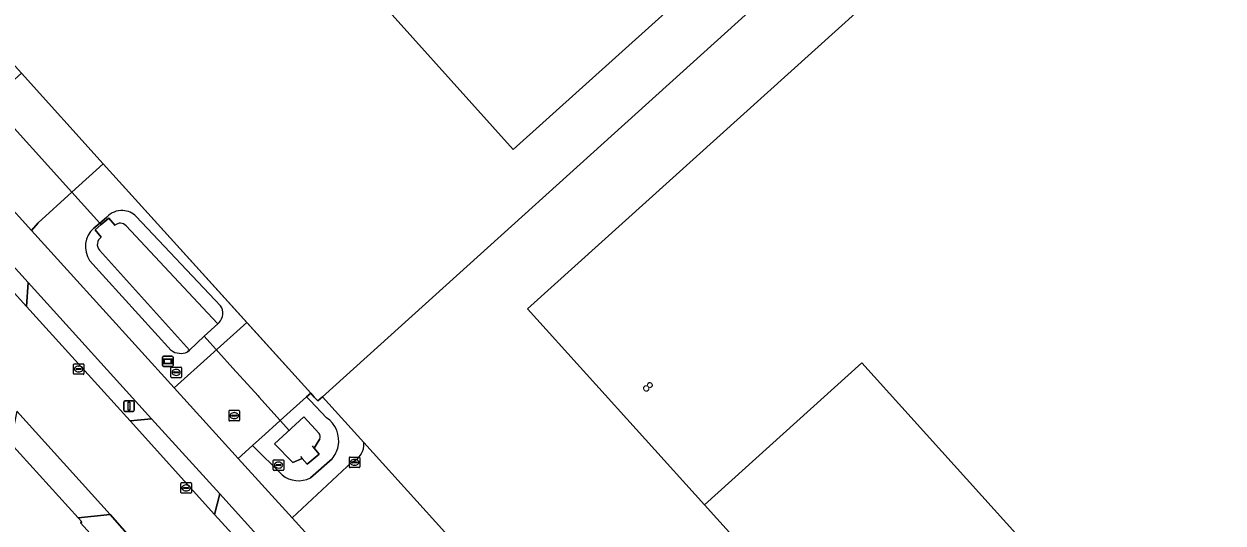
# Model space of a CAD drawing. Extents: x 156141 to 158132, y 385651 to 388333.
# Drawn here: x 156788.2 to 156901.7, y 387431 to 387478.3 of the extents above; entities that cross this region are included whole.
import ezdxf

# ---------------------------------------------------------------- set-up
doc = ezdxf.new("R2010")
doc.units = 0
for name, color, linetype in [('IMGEO_Berm_groen', 7, 'Continuous'), ('IMGEO_Brandkraan', 7, 'Continuous'), ('IMGEO_Duiker', 7, 'Continuous'), ('IMGEO_Erf', 7, 'Continuous'), ('IMGEO_Fietspad_gesloten', 7, 'Continuous'), ('IMGEO_Hek', 7, 'Continuous'), ('IMGEO_Informatiebord', 7, 'Continuous'), ('IMGEO_Kolk', 7, 'Continuous'), ('IMGEO_Lichtmast', 7, 'Continuous'), ('IMGEO_Muur', 7, 'Continuous'), ('IMGEO_Oever', 7, 'Continuous'), ('IMGEO_Pand', 7, 'Continuous'), ('IMGEO_Pand_nummerreeks', 7, 'Continuous'), ('IMGEO_Pand_overbouw', 7, 'Continuous'), ('IMGEO_Rijbaan_lokaal_gesloten', 7, 'Continuous'), ('IMGEO_Rijbaan_lokaal_open', 7, 'Continuous'), ('IMGEO_Rioolput', 7, 'Continuous'), ('IMGEO_Waterloop', 7, 'Continuous')]:
    doc.layers.add(name, color=color, linetype=linetype)

msp = doc.modelspace()

# ---------------------------------------------------------------- linework, layer by layer
at = {"layer": 'IMGEO_Berm_groen'}
for points in [[(156795.68, 387465.03), (156792.71, 387462.33), (156789.52, 387459.44), (156788.89, 387458.71), (156802.38, 387443.82), (156809.27, 387449.99)], [(156788.56, 387453.8), (156788.41, 387451.52), (156798.21, 387440.67), (156800.25, 387440.88)], [(156806.7, 387433.76), (156806.2, 387431.82), (156808.18, 387429.62), (156810.21, 387429.88)], [(156796.34, 387431.82), (156793.29, 387431.51), (156793.64, 387431.12), (156793.52, 387431.01), (156798.75, 387425.24), (156799.75, 387427.92)]]:
    msp.add_lwpolyline(points, close=True, dxfattribs=at)
for points in [[(156794.78, 387458.94), (156795.34, 387459.41), (156796.02, 387459.99)], [(156798.79, 387460.03), (156806.78, 387451.58)], [(156802.1, 387447.36), (156794.38, 387455.88)], [(156806.64, 387449.99), (156806.51, 387449.88), (156805.23, 387448.69), (156803.84, 387447.39), (156803.64, 387447.21)], [(156820.35, 387438.62), (156816.42, 387442.97), (156815.98, 387442.57), (156815.65, 387442.94), (156815.31, 387443.32), (156814.92, 387442.97), (156815.27, 387442.61), (156816.8, 387440.98)], [(156812.61, 387435.57), (156809.8, 387438.34), (156808.44, 387437.12), (156813.55, 387431.49), (156819.24, 387436.79)], [(156817.34, 387437.1), (156815.29, 387435.29)]]:
    msp.add_lwpolyline(points, dxfattribs=at)
for centre, radius, start, end in [((156797.43, 387458.67), 1.93, 86.8019, 136.8139), ((156797.42, 387458.69), 1.92, 44.3852, 86.4718), ((156796.35, 387457.18), 2.36, 131.7781, 213.4648), ((156805.71, 387450.88), 1.28, 316.199, 33.2554), ((156803.01, 387448.6), 1.53, 233.874, 294.4537), ((156815.35, 387438.8), 2.62, 348.1558, 56.339), ((156815.35, 387438.8), 2.62, 319.4028, 348.1745), ((156818.51, 387438.48), 1.85, 293.2574, 4.2004), ((156814.16, 387437.44), 2.43, 230.458, 297.582)]:
    msp.add_arc(centre, radius, start, end, dxfattribs=at)
at = {"layer": 'IMGEO_Brandkraan'}
for p, q in [((156802.08, 387444.85), (156802.08, 387445.7)), ((156802.16, 387445.77), (156803.01, 387445.77)), ((156802.57, 387445.55), (156802.59, 387445.55)), ((156803.08, 387445.7), (156803.08, 387444.85)), ((156803.01, 387444.77), (156802.16, 387444.77)), ((156802.34, 387445.27), (156802.34, 387445.28)), ((156802.38, 387445.32), (156802.78, 387445.32)), ((156802.78, 387445.23), (156802.38, 387445.23)), ((156802.59, 387444.99), (156802.57, 387444.99)), ((156802.82, 387445.28), (156802.82, 387445.27))]:
    msp.add_line(p, q, dxfattribs=at)
for points in [[(156802.08, 387444.85), (156802.08, 387445.7)], [(156802.16, 387445.77), (156803.01, 387445.77)], [(156803.08, 387445.7), (156803.08, 387444.85)], [(156803.01, 387444.77), (156802.16, 387444.77)]]:
    msp.add_lwpolyline(points, dxfattribs=at)
for centre, radius, start, end in [((156802.16, 387445.7), 0.0765, 91.552, 178.448), ((156802.16, 387445.7), 0.0765, 91.552, 178.448), ((156803.01, 387445.7), 0.0765, 1.552, 88.448), ((156803.01, 387445.7), 0.0765, 1.552, 88.448), ((156802.16, 387444.85), 0.0765, 181.552, 268.448), ((156802.16, 387444.85), 0.0765, 181.552, 268.448), ((156802.38, 387445.28), 0.0403, 85.8775, 175.7526), ((156802.38, 387445.27), 0.0366, 178.938, 274.7102), ((156802.79, 387445.28), 0.0386, 1.7309, 96.639), ((156802.78, 387445.27), 0.043, 264.8664, 352.4533), ((156803.01, 387444.85), 0.0765, 271.552, 358.448), ((156803.01, 387444.85), 0.0765, 271.552, 358.448)]:
    msp.add_arc(centre, radius, start, end, dxfattribs=at)
for centre, major_axis, ratio, start_param, end_param in [((156802.57, 387445.27), (-0.387, 0.002), 0.722429, 4.712389, 7.853982), ((156802.59, 387445.27), (-0.39, 0.002), 0.717154, 1.570796, 4.712389)]:
    msp.add_ellipse(centre, major_axis=major_axis, ratio=ratio, start_param=start_param, end_param=end_param, dxfattribs=at)
at = {"layer": 'IMGEO_Duiker'}
for points in [[(156781.64, 387474.61), (156781.72, 387474.52), (156781.82, 387474.41), (156784.95, 387470.94), (156792.71, 387462.33), (156795.34, 387459.41), (156795.47, 387459.27)], [(156805.23, 387448.69), (156807.94, 387445.68), (156810.33, 387443.04), (156810.39, 387442.97), (156812.43, 387440.71), (156813.29, 387439.75)]]:
    msp.add_lwpolyline(points, dxfattribs=at)
at = {"layer": 'IMGEO_Erf'}
for points in [[(156669.51, 387682.08), (156538.95, 387826.99), (156537.02, 387829.14), (156633.84, 387916.21), (156766.18, 387769.32), (156897.38, 387623.53), (156929.98, 387587.3), (156947.36, 387567.96), (156834.49, 387466.37), (156819.11, 387483.53), (156835.12, 387497.93)], [(156997.99, 387533.51), (156995.9, 387533.88), (156995.6, 387534.29), (156990.6, 387541.06), (156990.28, 387541.5), (156990.61, 387543.66), (156965.77, 387577.79), (156965.7, 387577.88), (156816.42, 387442.97), (156820.35, 387438.62), (156828.01, 387430.13), (156892.58, 387358.67), (156899.94, 387350.53), (156912.57, 387336.54), (157050.7, 387461.09)], [(156910.09, 387518.28), (156916.53, 387511.21), (156933.96, 387526.9), (156944.29, 387515.47), (156960.25, 387529.86), (157030.57, 387451.88), (156922.91, 387354.77), (156913.1, 387365.61), (156910.19, 387368.82), (156906.16, 387373.33), (156921.1, 387386.72), (156867.48, 387446.17), (156852.58, 387432.73), (156835.84, 387451.3)]]:
    msp.add_lwpolyline(points, close=True, dxfattribs=at)
for points in [[(156787.93, 387473.6), (156795.68, 387465.03), (156809.27, 387449.99), (156815.31, 387443.32), (156815.65, 387442.94), (156815.98, 387442.57), (156816.42, 387442.97), (156965.7, 387577.88)], [(156895.18, 387318.71), (156890.48, 387323.97), (156885.53, 387329.39), (156872.93, 387343.25), (156855.38, 387362.78), (156855.17, 387362.59), (156853.18, 387364.79), (156846.92, 387371.74), (156847.15, 387371.89), (156843.09, 387376.37), (156836.82, 387383.3), (156834.62, 387381.31), (156832.42, 387383.79), (156834.56, 387385.78), (156834.49, 387385.85), (156831.16, 387389.52), (156806.12, 387417.11), (156798.75, 387425.24), (156793.52, 387431.01), (156793.64, 387431.12), (156793.29, 387431.51), (156786.89, 387438.57)]]:
    msp.add_lwpolyline(points, dxfattribs=at)
at = {"layer": 'IMGEO_Fietspad_gesloten'}
msp.add_lwpolyline([(156776.13, 387467.52), (156788.56, 387453.8), (156800.25, 387440.88), (156806.7, 387433.76), (156810.21, 387429.88), (156817.99, 387421.3), (156819.31, 387419.83), (156881.53, 387350.99), (156883.25, 387349.1), (156890.03, 387341.6), (156892.63, 387344.04), (156886.04, 387351.34), (156822.04, 387422.11), (156820.27, 387424.07), (156813.55, 387431.49), (156808.44, 387437.12), (156802.38, 387443.82), (156788.89, 387458.71), (156781, 387467.42)], dxfattribs=at)
at = {"layer": 'IMGEO_Hek'}
for points in [[(156815.98, 387442.57), (156816.42, 387442.97), (156965.7, 387577.88), (156966.09, 387578.23)], [(156815.65, 387442.94), (156815.31, 387443.32), (156810.84, 387448.26), (156795.68, 387465.03), (156787.93, 387473.6), (156782.94, 387479.12), (156752.8, 387512.44), (156707.81, 387562.23)], [(156815.98, 387442.57), (156815.65, 387442.94)], [(156820.35, 387438.62), (156816.42, 387442.97)], [(156793.29, 387431.51), (156786.89, 387438.57)], [(156828.01, 387430.13), (156820.35, 387438.62)], [(156793.52, 387431.01), (156793.64, 387431.12), (156793.29, 387431.51)], [(156798.75, 387425.24), (156793.52, 387431.01)]]:
    msp.add_lwpolyline(points, dxfattribs=at)
at = {"layer": 'IMGEO_Informatiebord'}
for p, q in [((156801.29, 387445.92), (156801.29, 387446.72)), ((156801.29, 387446.72), (156801.29, 387445.92)), ((156801.39, 387446.82), (156802.18, 387446.82)), ((156802.18, 387446.82), (156801.39, 387446.82)), ((156802.28, 387446.72), (156802.28, 387445.92)), ((156802.28, 387445.92), (156802.28, 387446.72)), ((156802.18, 387445.82), (156801.39, 387445.82)), ((156801.39, 387445.82), (156802.18, 387445.82))]:
    msp.add_line(p, q, dxfattribs=at)
for points in [[(156801.39, 387446.55), (156802.17, 387446.55), (156802.17, 387446.08), (156801.39, 387446.08), (156801.39, 387446.55)], [(156801.45, 387446.48), (156801.45, 387446.15), (156802.11, 387446.15), (156802.11, 387446.48), (156801.45, 387446.48)]]:
    msp.add_lwpolyline(points, dxfattribs=at)
for centre, start, end in [((156801.39, 387446.72), 90, 180), ((156801.39, 387446.72), 90, 180), ((156802.18, 387446.72), 0, 90), ((156802.18, 387446.72), 360, 90), ((156801.39, 387445.92), 180, 270), ((156801.39, 387445.92), 180, 270), ((156802.18, 387445.92), 270, 0), ((156802.18, 387445.92), 270, 0)]:
    msp.add_arc(centre, 0.1, start, end, dxfattribs=at)
at = {"layer": 'IMGEO_Kolk'}
for p, q in [((156792.85, 387445.16), (156792.85, 387446.01)), ((156792.92, 387446.09), (156793.78, 387446.09)), ((156793.11, 387445.58), (156793.11, 387445.59)), ((156793.15, 387445.63), (156793.55, 387445.63)), ((156793.55, 387445.54), (156793.15, 387445.54)), ((156793.34, 387445.87), (156793.36, 387445.87)), ((156793.59, 387445.59), (156793.59, 387445.58)), ((156793.85, 387446.01), (156793.85, 387445.16)), ((156793.78, 387445.09), (156792.92, 387445.09)), ((156793.36, 387445.31), (156793.33, 387445.31)), ((156818.97, 387436.32), (156818.97, 387437.18)), ((156819.04, 387437.25), (156819.89, 387437.25)), ((156819.22, 387436.74), (156819.22, 387436.76)), ((156819.66, 387436.71), (156819.26, 387436.71)), ((156819.27, 387436.79), (156819.66, 387436.79)), ((156819.45, 387437.03), (156819.48, 387437.03)), ((156819.48, 387436.47), (156819.45, 387436.47)), ((156819.71, 387436.76), (156819.71, 387436.74)), ((156819.97, 387437.18), (156819.97, 387436.32)), ((156819.89, 387436.25), (156819.04, 387436.25)), ((156803.02, 387433.9), (156803.02, 387434.76)), ((156803.09, 387434.83), (156803.94, 387434.83)), ((156803.28, 387434.32), (156803.28, 387434.34)), ((156803.32, 387434.37), (156803.72, 387434.37)), ((156803.71, 387434.29), (156803.32, 387434.29)), ((156803.51, 387434.61), (156803.53, 387434.61)), ((156803.76, 387434.34), (156803.76, 387434.32)), ((156804.02, 387434.76), (156804.02, 387433.9)), ((156803.94, 387433.83), (156803.09, 387433.83)), ((156803.53, 387434.05), (156803.5, 387434.05))]:
    msp.add_line(p, q, dxfattribs=at)
for points in [[(156792.85, 387445.16), (156792.85, 387446.01)], [(156792.92, 387446.09), (156793.78, 387446.09)], [(156793.85, 387446.01), (156793.85, 387445.16)], [(156793.78, 387445.09), (156792.92, 387445.09)], [(156818.97, 387436.32), (156818.97, 387437.18)], [(156819.04, 387437.25), (156819.89, 387437.25)], [(156819.97, 387437.18), (156819.97, 387436.32)], [(156819.89, 387436.25), (156819.04, 387436.25)], [(156803.02, 387433.9), (156803.02, 387434.76)], [(156803.09, 387434.83), (156803.94, 387434.83)], [(156804.02, 387434.76), (156804.02, 387433.9)], [(156803.94, 387433.83), (156803.09, 387433.83)]]:
    msp.add_lwpolyline(points, dxfattribs=at)
for centre, radius, start, end in [((156792.93, 387446.01), 0.0765, 91.552, 178.448), ((156792.93, 387446.01), 0.0765, 91.552, 178.448), ((156793.15, 387445.59), 0.0403, 85.8775, 175.7526), ((156793.14, 387445.58), 0.0366, 178.938, 274.7102), ((156793.55, 387445.59), 0.0386, 1.7309, 96.639), ((156793.55, 387445.59), 0.043, 264.8664, 352.4533), ((156793.77, 387446.01), 0.0765, 1.552, 88.448), ((156793.77, 387446.01), 0.0765, 1.552, 88.448), ((156792.93, 387445.16), 0.0765, 181.552, 268.448), ((156792.93, 387445.16), 0.0765, 181.552, 268.448), ((156793.77, 387445.16), 0.0765, 271.552, 358.448), ((156793.77, 387445.16), 0.0765, 271.552, 358.448), ((156819.04, 387437.18), 0.0765, 91.552, 178.448), ((156819.04, 387437.18), 0.0765, 91.552, 178.448), ((156819.26, 387436.75), 0.0403, 85.8775, 175.7526), ((156819.26, 387436.74), 0.0366, 178.938, 274.7102), ((156819.67, 387436.76), 0.0386, 1.7309, 96.639), ((156819.67, 387436.75), 0.043, 264.8664, 352.4533), ((156819.89, 387437.18), 0.0765, 1.552, 88.448), ((156819.89, 387437.18), 0.0765, 1.552, 88.448), ((156819.04, 387436.33), 0.0765, 181.552, 268.448), ((156819.04, 387436.33), 0.0765, 181.552, 268.448), ((156819.89, 387436.33), 0.0765, 271.552, 358.448), ((156819.89, 387436.33), 0.0765, 271.552, 358.448), ((156803.09, 387434.76), 0.0765, 91.552, 178.448), ((156803.09, 387434.76), 0.0765, 91.552, 178.448), ((156803.32, 387434.33), 0.0403, 85.8775, 175.7526), ((156803.31, 387434.32), 0.0366, 178.938, 274.7102), ((156803.72, 387434.33), 0.043, 264.8664, 352.4533), ((156803.72, 387434.34), 0.0386, 1.7309, 96.639), ((156803.94, 387434.76), 0.0765, 1.552, 88.448), ((156803.94, 387434.76), 0.0765, 1.552, 88.448), ((156803.09, 387433.91), 0.0765, 181.552, 268.448), ((156803.09, 387433.91), 0.0765, 181.552, 268.448), ((156803.94, 387433.91), 0.0765, 271.552, 358.448), ((156803.94, 387433.91), 0.0765, 271.552, 358.448)]:
    msp.add_arc(centre, radius, start, end, dxfattribs=at)
for centre, major_axis, ratio, start_param, end_param in [((156793.34, 387445.59), (-0.387, 0.002), 0.722429, 4.712389, 7.853982), ((156793.36, 387445.59), (-0.39, 0.002), 0.717154, 1.570796, 4.712389), ((156819.45, 387436.75), (-0.387, 0.002), 0.722429, 4.712389, 7.853982), ((156819.48, 387436.75), (-0.39, 0.002), 0.717154, 1.570796, 4.712389), ((156803.5, 387434.33), (-0.387, 0.002), 0.722429, 4.712389, 7.853982), ((156803.53, 387434.33), (-0.39, 0.002), 0.717154, 1.570796, 4.712389)]:
    msp.add_ellipse(centre, major_axis=major_axis, ratio=ratio, start_param=start_param, end_param=end_param, dxfattribs=at)
at = {"layer": 'IMGEO_Lichtmast'}
for p, q in [((156797.62, 387441.68), (156797.62, 387442.47)), ((156797.62, 387442.47), (156797.62, 387441.68)), ((156797.72, 387442.57), (156798.51, 387442.57)), ((156798.51, 387442.57), (156797.72, 387442.57)), ((156798.61, 387442.47), (156798.61, 387441.68)), ((156798.61, 387441.68), (156798.61, 387442.47)), ((156798.51, 387441.58), (156797.72, 387441.58)), ((156797.72, 387441.58), (156798.51, 387441.58))]:
    msp.add_line(p, q, dxfattribs=at)
msp.add_lwpolyline([(156798.04, 387442.45), (156798.19, 387442.45), (156798.19, 387441.7), (156798.04, 387441.7), (156798.04, 387442.45)], dxfattribs=at)
for centre, start, end in [((156797.72, 387442.47), 90, 180), ((156797.72, 387442.47), 90, 180), ((156798.51, 387442.47), 0, 90), ((156798.51, 387442.47), 360, 90), ((156797.72, 387441.68), 180, 270), ((156797.72, 387441.68), 180, 270), ((156798.51, 387441.68), 270, 0), ((156798.51, 387441.68), 270, 0)]:
    msp.add_arc(centre, 0.1, start, end, dxfattribs=at)
at = {"layer": 'IMGEO_Muur'}
for points in [[(156814.49, 387437.13), (156814.98, 387436.59), (156816.12, 387437.53), (156815.64, 387438.1)], [(156815.64, 387438.1), (156815.47, 387438.31)], [(156814.34, 387437.3), (156814.49, 387437.13)]]:
    msp.add_lwpolyline(points, dxfattribs=at)
at = {"layer": 'IMGEO_Oever'}
for points in [[(156796.02, 387459.99), (156795.34, 387459.41), (156794.78, 387458.94)], [(156795.47, 387458.07), (156794.91, 387458.79), (156795.47, 387459.27), (156796.19, 387459.89), (156796.79, 387459.2)], [(156797.85, 387459.16), (156806.02, 387450.41), (156806.51, 387449.88), (156806.64, 387449.99)], [(156806.78, 387451.58), (156798.79, 387460.03)], [(156803.64, 387447.21), (156803.84, 387447.39), (156795.32, 387456.84)], [(156794.38, 387455.88), (156802.1, 387447.36)], [(156816.8, 387440.98), (156815.27, 387442.61), (156814.92, 387442.97), (156812.43, 387440.71), (156810.99, 387439.42), (156809.8, 387438.34), (156812.61, 387435.57)], [(156816.12, 387437.53), (156814.98, 387436.59), (156814.49, 387437.13), (156813.63, 387436.73), (156811.9, 387438.5), (156814.67, 387441.05), (156816.11, 387439.49)], [(156816.18, 387438.98), (156815.64, 387438.1), (156816.12, 387437.53)], [(156815.29, 387435.29), (156817.34, 387437.1)]]:
    msp.add_lwpolyline(points, dxfattribs=at)
for centre, radius, start, end in [((156797.43, 387458.67), 1.93, 86.8019, 136.8139), ((156797.42, 387458.69), 1.92, 44.3852, 86.4718), ((156797.29, 387458.65), 0.752, 42.527, 132.4049), ((156796.35, 387457.18), 2.36, 131.7781, 213.4648), ((156795.93, 387457.39), 0.82, 123.7141, 222.2417), ((156805.71, 387450.88), 1.28, 316.199, 33.2554), ((156803.01, 387448.6), 1.53, 233.874, 294.4537), ((156815.35, 387438.8), 2.62, 348.1558, 56.339), ((156815.67, 387439.18), 0.545, 338.9006, 34.9891), ((156815.35, 387438.8), 2.62, 319.4028, 348.1745), ((156814.16, 387437.44), 2.43, 230.458, 297.582)]:
    msp.add_arc(centre, radius, start, end, dxfattribs=at)
at = {"layer": 'IMGEO_Pand'}
for points in [[(156766.18, 387769.32), (156633.84, 387916.21), (156537.02, 387829.14), (156538.95, 387826.99), (156669.51, 387682.08), (156835.12, 387497.93), (156819.11, 387483.53), (156834.49, 387466.37), (156947.36, 387567.96), (156929.98, 387587.3), (156897.38, 387623.53)], [(157030.57, 387451.88), (156960.25, 387529.86), (156944.29, 387515.47), (156933.96, 387526.9), (156916.53, 387511.21), (156910.09, 387518.28), (156835.84, 387451.3), (156852.58, 387432.73), (156867.48, 387446.17), (156921.1, 387386.72), (156906.16, 387373.33), (156910.19, 387368.82), (156913.1, 387365.61), (156922.91, 387354.77)]]:
    msp.add_lwpolyline(points, close=True, dxfattribs=at)
at = {"layer": 'IMGEO_Pand_overbouw'}
msp.add_lwpolyline([(156906.16, 387373.33), (156921.1, 387386.72), (156867.48, 387446.17), (156852.58, 387432.73)], close=True, dxfattribs=at)
at = {"layer": 'IMGEO_Rijbaan_lokaal_gesloten'}
for points in [[(156788.41, 387451.52), (156774.16, 387467.31), (156773.83, 387467.67), (156730.58, 387515.47), (156710.94, 387537.17), (156709.03, 387539.28), (156672.91, 387579.15), (156654.44, 387599.58), (156653.22, 387600.96), (156652.97, 387600.76), (156652.32, 387601.51), (156643.27, 387613.81), (156635.33, 387624.41), (156631.22, 387629.55), (156629.05, 387632.32), (156625.92, 387629.74), (156628.07, 387627.09), (156631.37, 387622.54)], [(156911.95, 387314.5), (156912.17, 387314.7), (156891.93, 387337.06), (156889.71, 387339.52), (156881.02, 387349.12), (156879.45, 387350.85), (156817.71, 387419.07), (156816.43, 387420.49), (156815.53, 387421.48), (156808.18, 387429.62), (156806.2, 387431.82), (156798.21, 387440.67), (156788.41, 387451.52)], [(156787.48, 387441.6), (156796.34, 387431.82), (156799.75, 387427.92), (156803.49, 387423.64), (156809.01, 387417.54), (156813.49, 387412.58), (156832.08, 387392.02), (156834.97, 387388.83), (156836.95, 387386.65), (156843.84, 387379.06), (156856.07, 387365.58), (156886.62, 387331.9), (156887.84, 387330.56), (156898.02, 387319.31), (156906.26, 387310.21), (156908.7, 387307.06)]]:
    msp.add_lwpolyline(points, dxfattribs=at)
at = {"layer": 'IMGEO_Rijbaan_lokaal_open'}
for points in [[(156787.93, 387473.6), (156784.95, 387470.94), (156781, 387467.42), (156788.89, 387458.71), (156789.52, 387459.44), (156792.71, 387462.33), (156795.68, 387465.03)], [(156776.13, 387467.52), (156773.83, 387467.67), (156774.16, 387467.31), (156788.41, 387451.52), (156788.56, 387453.8)], [(156814.92, 387442.97), (156815.31, 387443.32), (156809.27, 387449.99), (156802.38, 387443.82), (156808.44, 387437.12), (156809.8, 387438.34), (156810.99, 387439.42), (156812.43, 387440.71)], [(156787.48, 387441.6), (156786.89, 387438.57), (156793.29, 387431.51), (156796.34, 387431.82)], [(156800.25, 387440.88), (156798.21, 387440.67), (156806.2, 387431.82), (156806.7, 387433.76)]]:
    msp.add_lwpolyline(points, close=True, dxfattribs=at)
for points in [[(156828.01, 387430.13), (156820.35, 387438.62)], [(156819.24, 387436.79), (156813.55, 387431.49), (156820.27, 387424.07), (156825.91, 387429.36)]]:
    msp.add_lwpolyline(points, dxfattribs=at)
msp.add_arc((156818.51, 387438.48), 1.85, 293.2574, 4.2004, dxfattribs=at)
at = {"layer": 'IMGEO_Rioolput'}
for p, q in [((156807.58, 387440.75), (156807.58, 387441.6)), ((156807.65, 387441.68), (156808.51, 387441.68)), ((156807.84, 387441.17), (156807.84, 387441.18)), ((156807.88, 387441.22), (156808.28, 387441.22)), ((156808.27, 387441.13), (156807.88, 387441.13)), ((156808.07, 387441.46), (156808.09, 387441.46)), ((156808.32, 387441.18), (156808.32, 387441.17)), ((156808.58, 387441.6), (156808.58, 387440.75)), ((156808.51, 387440.68), (156807.65, 387440.68)), ((156808.09, 387440.9), (156808.06, 387440.9)), ((156811.77, 387436.07), (156811.77, 387436.92)), ((156811.84, 387436.99), (156812.7, 387436.99)), ((156812.03, 387436.49), (156812.03, 387436.5)), ((156812.07, 387436.54), (156812.47, 387436.54)), ((156812.47, 387436.45), (156812.07, 387436.45)), ((156812.26, 387436.77), (156812.28, 387436.77)), ((156812.51, 387436.5), (156812.51, 387436.49)), ((156812.77, 387436.92), (156812.77, 387436.07)), ((156812.7, 387435.99), (156811.84, 387435.99)), ((156812.28, 387436.21), (156812.25, 387436.21))]:
    msp.add_line(p, q, dxfattribs=at)
for points in [[(156807.58, 387440.75), (156807.58, 387441.6)], [(156807.65, 387441.68), (156808.51, 387441.68)], [(156808.58, 387441.6), (156808.58, 387440.75)], [(156808.51, 387440.68), (156807.65, 387440.68)], [(156811.77, 387436.07), (156811.77, 387436.92)], [(156811.84, 387436.99), (156812.7, 387436.99)], [(156812.77, 387436.92), (156812.77, 387436.07)], [(156812.7, 387435.99), (156811.84, 387435.99)]]:
    msp.add_lwpolyline(points, dxfattribs=at)
for centre, radius, start, end in [((156807.65, 387441.6), 0.0765, 91.552, 178.448), ((156807.65, 387441.6), 0.0765, 91.552, 178.448), ((156807.88, 387441.18), 0.0403, 85.8775, 175.7526), ((156807.87, 387441.17), 0.0366, 178.938, 274.7102), ((156808.28, 387441.18), 0.043, 264.8664, 352.4533), ((156808.28, 387441.18), 0.0386, 1.7309, 96.639), ((156808.5, 387441.6), 0.0765, 1.552, 88.448), ((156808.5, 387441.6), 0.0765, 1.552, 88.448), ((156807.65, 387440.75), 0.0765, 181.552, 268.448), ((156807.65, 387440.75), 0.0765, 181.552, 268.448), ((156808.5, 387440.75), 0.0765, 271.552, 358.448), ((156808.5, 387440.75), 0.0765, 271.552, 358.448), ((156811.85, 387436.92), 0.0765, 91.552, 178.448), ((156811.85, 387436.92), 0.0765, 91.552, 178.448), ((156812.07, 387436.5), 0.0403, 85.8775, 175.7526), ((156812.06, 387436.49), 0.0366, 178.938, 274.7102), ((156812.47, 387436.5), 0.0386, 1.7309, 96.639), ((156812.47, 387436.49), 0.043, 264.8664, 352.4533), ((156812.69, 387436.92), 0.0765, 1.552, 88.448), ((156812.69, 387436.92), 0.0765, 1.552, 88.448), ((156811.85, 387436.07), 0.0765, 181.552, 268.448), ((156811.85, 387436.07), 0.0765, 181.552, 268.448), ((156812.69, 387436.07), 0.0765, 271.552, 358.448), ((156812.69, 387436.07), 0.0765, 271.552, 358.448)]:
    msp.add_arc(centre, radius, start, end, dxfattribs=at)
for centre, major_axis, ratio, start_param, end_param in [((156808.07, 387441.18), (-0.387, 0.002), 0.722429, 4.712389, 7.853982), ((156808.09, 387441.18), (-0.39, 0.002), 0.717154, 1.570796, 4.712389), ((156812.26, 387436.49), (-0.387, 0.002), 0.722429, 4.712389, 7.853982), ((156812.28, 387436.49), (-0.39, 0.002), 0.717154, 1.570796, 4.712389)]:
    msp.add_ellipse(centre, major_axis=major_axis, ratio=ratio, start_param=start_param, end_param=end_param, dxfattribs=at)
at = {"layer": 'IMGEO_Waterloop'}
for points in [[(156796.79, 387459.2), (156796.19, 387459.89), (156795.47, 387459.27), (156794.91, 387458.79), (156795.47, 387458.07)], [(156795.32, 387456.84), (156803.84, 387447.39), (156805.23, 387448.69), (156806.51, 387449.88), (156806.02, 387450.41), (156797.85, 387459.16)], [(156816.11, 387439.49), (156814.67, 387441.05), (156811.9, 387438.5), (156813.63, 387436.73), (156814.49, 387437.13), (156814.98, 387436.59), (156816.12, 387437.53), (156815.64, 387438.1), (156816.18, 387438.98)]]:
    msp.add_lwpolyline(points, dxfattribs=at)
for centre, radius, start, end in [((156797.29, 387458.65), 0.752, 42.527, 132.4049), ((156795.93, 387457.39), 0.82, 123.7141, 222.2417), ((156815.67, 387439.18), 0.545, 338.9006, 34.9891)]:
    msp.add_arc(centre, radius, start, end, dxfattribs=at)

# ---------------------------------------------------------------- texts
at = {"layer": 'IMGEO_Pand_nummerreeks'}
msp.add_text('8', height=1, rotation=312.5362, dxfattribs=at).set_placement((156846.62, 387443.84))

doc.saveas('drawing.dxf')
